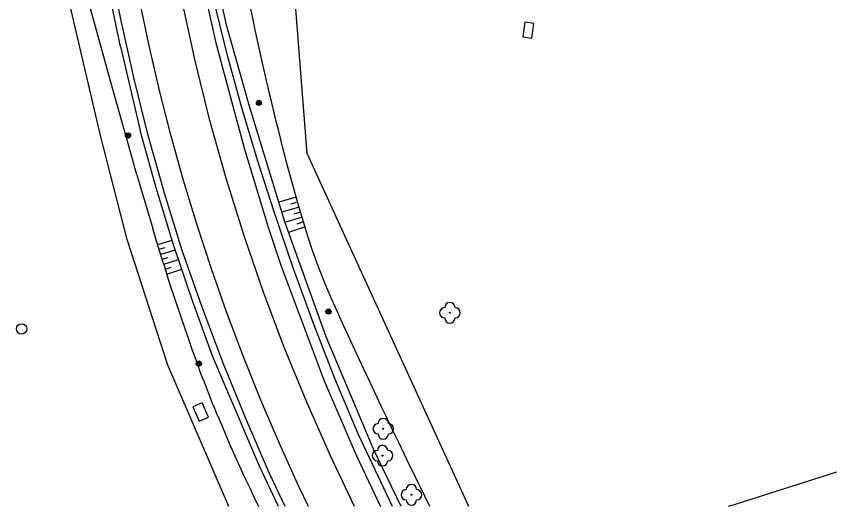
# Model space of a CAD drawing. Extents: x -595546 to -593986, y -1160845 to -1159202.
# Drawn here: x -594070.1 to -593990.8, y -1160843.2 to -1160795.8 of the extents above; entities that cross this region are included whole.
import ezdxf

# ---------------------------------------------------------------- set-up
doc = ezdxf.new("R2010")
doc.units = 0
for name, color, linetype in [('Level 22', 7, 'Continuous'), ('Level 25', 7, 'Continuous'), ('Level 27', 7, 'Continuous'), ('neurcene site - povrch.  znaky - skut. stav', 7, 'Continuous'), ('Specificka linie pasportu komunikaci', 7, 'Continuous'), ('TM - horni hrana svahu', 7, 'Continuous'), ('TM - MHD - osa koleji', 7, 'Continuous'), ('TM - plot drateny_ kovovy - VP', 7, 'Continuous'), ('TM - plot zdeny_ ohradni zed - VP', 7, 'Continuous'), ('TM - rozhrani ploch obecne - VP', 7, 'Continuous'), ('TM - srafovani', 7, 'Continuous')]:
    doc.layers.add(name, color=color, linetype=linetype)

msp = doc.modelspace()

# ---------------------------------------------------------------- linework, layer by layer
at = {"layer": 'Level 22'}
for centre in [(-594028.23, -1160824.49), (-594034.67, -1160835.71), (-594034.74, -1160838.31), (-594031.95, -1160842.1)]:
    msp.add_circle(centre, 0.05, dxfattribs=at)
for centre, start, end in [((-594028.73, -1160824.49), 90, 270), ((-594028.23, -1160823.99), 0, 180), ((-594027.73, -1160824.49), 270, 90), ((-594028.23, -1160824.99), 180, 0), ((-594034.67, -1160835.21), 0, 180), ((-594035.17, -1160835.71), 90, 270), ((-594034.17, -1160835.71), 270, 90), ((-594034.67, -1160836.21), 180, 0), ((-594034.74, -1160837.81), 0, 180), ((-594035.24, -1160838.31), 90, 270), ((-594034.24, -1160838.31), 270, 90), ((-594034.74, -1160838.81), 180, 0), ((-594031.95, -1160841.6), 0, 180), ((-594032.45, -1160842.1), 90, 270), ((-594031.45, -1160842.1), 270, 90), ((-594031.95, -1160842.6), 180, 0)]:
    msp.add_arc(centre, 0.5, start, end, dxfattribs=at)
at = {"layer": 'Level 25'}
for centre, radius in [((-594046.69, -1160804.18), 0.25), ((-594046.69, -1160804.18), 0.2), ((-594046.69, -1160804.18), 0.15), ((-594046.69, -1160804.18), 0.1), ((-594046.69, -1160804.18), 0.05), ((-594059.35, -1160807.33), 0.25), ((-594059.35, -1160807.33), 0.2), ((-594059.35, -1160807.33), 0.15), ((-594059.35, -1160807.33), 0.1), ((-594059.35, -1160807.33), 0.05), ((-594039.97, -1160824.37), 0.25), ((-594039.97, -1160824.37), 0.2), ((-594039.97, -1160824.37), 0.15), ((-594039.97, -1160824.37), 0.1), ((-594039.97, -1160824.37), 0.05), ((-594052.5, -1160829.4), 0.25), ((-594052.5, -1160829.4), 0.2), ((-594052.5, -1160829.4), 0.15), ((-594052.5, -1160829.4), 0.1), ((-594052.5, -1160829.4), 0.05)]:
    msp.add_circle(centre, radius, dxfattribs=at)
at = {"layer": 'Level 27'}
msp.add_circle((-594069.64, -1160826.05), 0.5, dxfattribs=at)
at = {"layer": 'neurcene site - povrch.  znaky - skut. stav'}
for points in [[(-594020.98, -1160796.38), (-594021.17, -1160797.8)], [(-594020.11, -1160796.5), (-594020.98, -1160796.38)], [(-594020.3, -1160797.92), (-594020.11, -1160796.5)], [(-594021.17, -1160797.8), (-594020.3, -1160797.92)], [(-594052.17, -1160833.2), (-594053.09, -1160833.6), (-594052.48, -1160834.99)], [(-594051.57, -1160834.59), (-594052.17, -1160833.2)], [(-594052.48, -1160834.99), (-594051.57, -1160834.59)]]:
    msp.add_lwpolyline(points, dxfattribs=at)
at = {"layer": 'Specificka linie pasportu komunikaci'}
msp.add_lwpolyline([(-594055.04, -1160773.57), (-594054.57, -1160778.06), (-594054.12, -1160781.45), (-594053.03, -1160788.21), (-594052.38, -1160791.57), (-594050.88, -1160798.24), (-594049.11, -1160804.85), (-594048.08, -1160808.66), (-594045.79, -1160816.22), (-594044.55, -1160819.97), (-594040.39, -1160831.06), (-594037.27, -1160838.32), (-594034.93, -1160843.241)], dxfattribs=at)
at = {"layer": 'TM - horni hrana svahu'}
for points in [[(-594061.84, -1160799.16), (-594062.68, -1160796.12), (-594063.51, -1160793.09), (-594064.3, -1160790.2), (-594064.94, -1160787.85), (-594065.39, -1160786.22), (-594065.73, -1160784.96), (-594066.05, -1160783.76), (-594066.36, -1160782.55), (-594066.67, -1160781.37), (-594066.94, -1160780.32)], [(-594030.64, -1160842.24), (-594031.51, -1160840.46), (-594032.38, -1160838.68), (-594033.21, -1160836.98), (-594033.9, -1160835.54), (-594034.42, -1160834.44), (-594034.86, -1160833.53), (-594035.28, -1160832.63), (-594035.7, -1160831.73), (-594036.12, -1160830.83), (-594036.55, -1160829.94), (-594036.97, -1160829.04), (-594037.39, -1160828.14), (-594037.81, -1160827.24), (-594038.22, -1160826.34), (-594038.64, -1160825.42), (-594039.1, -1160824.4), (-594039.66, -1160823.14), (-594040.29, -1160821.68), (-594040.9, -1160820.13), (-594041.47, -1160818.56), (-594041.98, -1160816.97), (-594042.44, -1160815.47), (-594042.82, -1160814.22), (-594043.1, -1160813.27), (-594043.33, -1160812.46), (-594043.55, -1160811.65), (-594043.77, -1160810.85), (-594043.98, -1160810.04), (-594044.19, -1160809.23), (-594044.4, -1160808.42), (-594044.6, -1160807.6), (-594044.81, -1160806.79), (-594045.01, -1160805.98), (-594045.22, -1160805.15), (-594045.45, -1160804.19), (-594045.74, -1160802.99), (-594046.06, -1160801.61), (-594046.39, -1160800.17), (-594046.71, -1160798.73), (-594047.02, -1160797.28), (-594047.32, -1160795.84), (-594047.63, -1160794.39)], [(-594061, -1160802.19), (-594061.84, -1160799.16)], [(-594060.21, -1160805.04), (-594061, -1160802.19)], [(-594058.49, -1160811.14), (-594058.99, -1160809.39), (-594059.54, -1160807.44), (-594060.21, -1160805.04)], [(-594058.49, -1160811.14), (-594057.98, -1160812.88), (-594057.46, -1160814.61), (-594056.94, -1160816.35)], [(-594055.89, -1160819.82), (-594056.42, -1160818.08), (-594056.94, -1160816.35)], [(-594055.89, -1160819.82), (-594055.36, -1160821.55), (-594054.8, -1160823.27), (-594054.22, -1160824.99), (-594053.64, -1160826.67), (-594053.14, -1160828.09), (-594052.8, -1160829.04), (-594052.58, -1160829.65), (-594052.39, -1160830.16), (-594052.2, -1160830.67), (-594052, -1160831.18), (-594051.8, -1160831.69), (-594051.6, -1160832.2), (-594051.4, -1160832.71), (-594051.2, -1160833.22), (-594050.99, -1160833.73), (-594050.78, -1160834.23), (-594050.55, -1160834.77), (-594050.26, -1160835.46), (-594049.88, -1160836.34), (-594049.46, -1160837.33), (-594049.02, -1160838.33), (-594048.57, -1160839.33), (-594048.11, -1160840.32), (-594047.64, -1160841.3), (-594047.17, -1160842.29), (-594046.718, -1160843.241)], [(-594030.153, -1160843.241), (-594030.64, -1160842.24)]]:
    msp.add_lwpolyline(points, dxfattribs=at)
at = {"layer": 'TM - MHD - osa koleji'}
for points in [[(-594057.28, -1160798.8), (-594058.22, -1160794.37), (-594059.05, -1160789.93), (-594059.79, -1160785.46), (-594060.43, -1160780.99)], [(-594051.43, -1160805.88), (-594052.86, -1160800.13), (-594054.12, -1160794.35)], [(-594052.69, -1160815.93), (-594053.98, -1160811.69), (-594055.17, -1160807.41), (-594056.28, -1160803.12), (-594057.28, -1160798.8)], [(-594048.06, -1160817.23), (-594049.83, -1160811.58), (-594051.43, -1160805.88)], [(-594046.5, -1160832.94), (-594048.19, -1160828.75), (-594049.78, -1160824.51), (-594051.28, -1160820.24), (-594052.69, -1160815.93)], [(-594039.77, -1160838.34), (-594042.06, -1160833.15), (-594044.21, -1160827.9), (-594046.21, -1160822.59), (-594048.06, -1160817.23)], [(-594041.89, -1160843.241), (-594042.82, -1160841.29), (-594044.7, -1160837.13), (-594046.5, -1160832.94)], [(-594037.449, -1160843.241), (-594039.77, -1160838.34)]]:
    msp.add_lwpolyline(points, dxfattribs=at)
at = {"layer": 'TM - plot drateny_ kovovy - VP'}
for points in [[(-594026.411, -1160843.241), (-594042.04, -1160809.08), (-594043.59, -1160789.3)], [(-593990.841, -1160839.903), (-594000.54, -1160843), (-594001.312, -1160843.241)]]:
    msp.add_lwpolyline(points, dxfattribs=at)
at = {"layer": 'TM - plot zdeny_ ohradni zed - VP'}
msp.add_lwpolyline([(-594049.593, -1160843.241), (-594055.51, -1160829.56), (-594059.42, -1160817.39), (-594062.01, -1160807.34), (-594066.47, -1160788.27), (-594069.95, -1160766.28)], dxfattribs=at)
at = {"layer": 'TM - rozhrani ploch obecne - VP'}
for points in [[(-594060.05, -1160796.08), (-594061.13, -1160790.61), (-594062.15, -1160785.12), (-594063.1, -1160779.63), (-594064, -1160774.12)], [(-594047.65, -1160804.39), (-594049.81, -1160796.77), (-594051.54, -1160789.04), (-594052.85, -1160781.23), (-594053.72, -1160773.36)], [(-594060.06, -1160798.72), (-594061.79, -1160790.55), (-594063.38, -1160782.34)], [(-594046.82, -1160809.71), (-594048.33, -1160804.67), (-594049.72, -1160799.6), (-594051, -1160794.51)], [(-594054.1, -1160818.46), (-594055.82, -1160812.93), (-594057.39, -1160807.35), (-594058.8, -1160801.73), (-594060.05, -1160796.08)], [(-594060.06, -1160798.72), (-594058.17, -1160806.87)], [(-594044.2, -1160815.7), (-594047.65, -1160804.39)], [(-594054.94, -1160817.9), (-594056.63, -1160812.4), (-594058.17, -1160806.87)], [(-594045.21, -1160814.71), (-594046.82, -1160809.71)], [(-594041.43, -1160825.52), (-594043.39, -1160820.14), (-594045.21, -1160814.71)], [(-594040.19, -1160826.81), (-594044.2, -1160815.7)], [(-594051.15, -1160828.75), (-594053.12, -1160823.34), (-594054.94, -1160817.9)], [(-594045.66, -1160840.05), (-594047.96, -1160834.73), (-594050.14, -1160829.36), (-594052.18, -1160823.93), (-594054.1, -1160818.46)], [(-594037.12, -1160836.14), (-594039.34, -1160830.86), (-594041.43, -1160825.52)], [(-594032.933, -1160843.241), (-594035.61, -1160837.7), (-594040.19, -1160826.81)], [(-594046.64, -1160839.33), (-594051.15, -1160828.75)], [(-594033.778, -1160843.241), (-594037.12, -1160836.14)], [(-594044.801, -1160843.241), (-594046.64, -1160839.33)], [(-594044.141, -1160843.241), (-594045.66, -1160840.05)]]:
    msp.add_lwpolyline(points, dxfattribs=at)
at = {"layer": 'TM - srafovani'}
for points in [[(-594043.09, -1160813.31), (-594044.78, -1160813.8)], [(-594042.8, -1160814.27), (-594044.49, -1160814.75)], [(-594042.95, -1160813.79), (-594043.63, -1160813.99)], [(-594042.51, -1160815.23), (-594044.19, -1160815.74)], [(-594042.66, -1160814.75), (-594043.33, -1160814.96)], [(-594042.37, -1160815.7), (-594043.03, -1160815.91)], [(-594042.22, -1160816.18), (-594043.84, -1160816.71)], [(-594056.48, -1160817.87), (-594055.08, -1160817.45)], [(-594056.34, -1160818.35), (-594055.77, -1160818.18)], [(-594056.19, -1160818.83), (-594054.77, -1160818.4)], [(-594056.04, -1160819.31), (-594055.48, -1160819.14)], [(-594055.89, -1160819.79), (-594054.46, -1160819.33)], [(-594055.75, -1160820.26), (-594055.17, -1160820.08)], [(-594055.61, -1160820.75), (-594054.15, -1160820.28)]]:
    msp.add_lwpolyline(points, dxfattribs=at)

doc.saveas('drawing.dxf')
